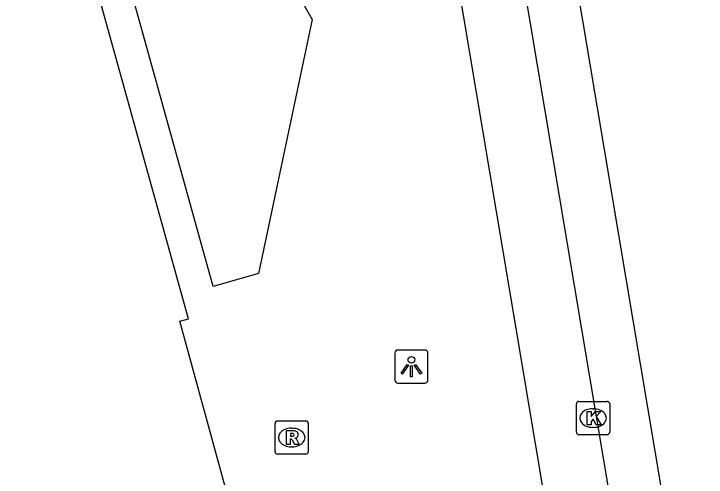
# Model space of a CAD drawing. Extents: x 163686 to 164493, y 382719 to 383870.
# Drawn here: x 164271.39 to 164292.21, y 383256.23 to 383270.16 of the extents above; entities that cross this region are included whole.
import ezdxf

# ---------------------------------------------------------------- set-up
doc = ezdxf.new("R2010")
doc.units = 0
for name, color, linetype in [('IMGEO_Kolk', 7, 'Continuous'), ('IMGEO_Lichtpunt', 7, 'Continuous'), ('IMGEO_Pand', 7, 'Continuous'), ('IMGEO_Rijbaan_lokaal_gesloten', 7, 'Continuous'), ('IMGEO_Rioolput', 7, 'Continuous'), ('IMGEO_Voetpad_open', 7, 'Continuous')]:
    doc.layers.add(name, color=color, linetype=linetype)

msp = doc.modelspace()

# ---------------------------------------------------------------- linework, layer by layer
at = {"layer": 'IMGEO_Kolk'}
for p, q in [((164288.311, 383257.583), (164288.311, 383258.435)), ((164288.386, 383258.509), (164289.238, 383258.509)), ((164289.312, 383258.435), (164289.312, 383257.583)), ((164288.799, 383258.289), (164288.824, 383258.289)), ((164288.822, 383257.729), (164288.797, 383257.729)), ((164289.238, 383257.509), (164288.386, 383257.509))]:
    msp.add_line(p, q, dxfattribs=at)
for points in [[(164288.311, 383257.583), (164288.311, 383258.435)], [(164288.386, 383258.509), (164289.238, 383258.509)], [(164289.312, 383258.435), (164289.312, 383257.583)], [(164288.632, 383258.209), (164288.755, 383258.209), (164288.755, 383258.058), (164288.885, 383258.209), (164289.049, 383258.209), (164288.903, 383258.058), (164289.056, 383257.809), (164288.904, 383257.809), (164288.819, 383257.973), (164288.755, 383257.906), (164288.755, 383257.809), (164288.632, 383257.809), (164288.632, 383258.209)], [(164289.238, 383257.509), (164288.386, 383257.509)]]:
    msp.add_lwpolyline(points, dxfattribs=at)
for centre, start, end in [((164288.388, 383258.433), 91.552, 178.448), ((164288.388, 383258.433), 91.552, 178.448), ((164289.236, 383258.433), 1.552, 88.448), ((164289.236, 383258.433), 1.552, 88.448), ((164288.388, 383257.585), 181.552, 268.448), ((164288.388, 383257.585), 181.552, 268.448), ((164289.236, 383257.585), 271.552, 358.448), ((164289.236, 383257.585), 271.552, 358.448)]:
    msp.add_arc(centre, 0.0765, start, end, dxfattribs=at)
for centre, major_axis, ratio, start_param, end_param in [((164288.798, 383258.009), (-0.387, 0.002), 0.722429, 4.712389, 7.853982), ((164288.823, 383258.009), (-0.39, 0.002), 0.717154, 1.570796, 4.712389)]:
    msp.add_ellipse(centre, major_axis=major_axis, ratio=ratio, start_param=start_param, end_param=end_param, dxfattribs=at)
at = {"layer": 'IMGEO_Lichtpunt'}
for p, q in [((164283.75, 383260.054), (164282.942, 383260.054)), ((164283.75, 383260.054), (164282.942, 383260.054)), ((164282.848, 383259.959), (164282.848, 383259.152)), ((164282.848, 383259.959), (164282.848, 383259.152)), ((164283.844, 383259.152), (164283.844, 383259.959)), ((164283.844, 383259.152), (164283.844, 383259.959)), ((164282.942, 383259.058), (164283.75, 383259.058)), ((164282.942, 383259.058), (164283.75, 383259.058))]:
    msp.add_line(p, q, dxfattribs=at)
for points in [[(164283.222, 383259.623), (164283.261, 383259.595), (164283.073, 383259.333), (164283.035, 383259.36), (164283.222, 383259.623)], [(164283.324, 383259.575), (164283.371, 383259.575), (164283.371, 383259.253), (164283.324, 383259.253), (164283.324, 383259.575)], [(164283.434, 383259.595), (164283.472, 383259.622), (164283.659, 383259.36), (164283.62, 383259.332), (164283.434, 383259.595)]]:
    msp.add_lwpolyline(points, dxfattribs=at)
msp.add_circle((164283.347, 383259.757), 0.0994, dxfattribs=at)
for centre, start, end in [((164282.942, 383259.959), 90, 180), ((164282.942, 383259.959), 90, 180), ((164283.75, 383259.959), 0, 90), ((164283.75, 383259.959), 0, 90), ((164282.942, 383259.152), 180, 270), ((164282.942, 383259.152), 180, 270), ((164283.75, 383259.152), 270, 0), ((164283.75, 383259.152), 270, 360)]:
    msp.add_arc(centre, 0.0946, start, end, dxfattribs=at)
at = {"layer": 'IMGEO_Pand'}
msp.add_lwpolyline([(164278.847, 383251.925), (164276.385, 383260.917), (164276.645, 383260.989), (164267.45, 383294.04), (164266.219, 383293.698)], dxfattribs=at)
at = {"layer": 'IMGEO_Rijbaan_lokaal_gesloten'}
for points in [[(164292.197, 383248.004), (164284.81, 383291.926)], [(164292.214, 383238.421), (164285.83, 383276.449)]]:
    msp.add_lwpolyline(points, dxfattribs=at)
at = {"layer": 'IMGEO_Rioolput'}
for p, q in [((164279.321, 383257.923), (164280.173, 383257.923)), ((164279.246, 383256.997), (164279.246, 383257.849)), ((164279.734, 383257.703), (164279.759, 383257.703)), ((164280.247, 383257.849), (164280.247, 383256.997)), ((164279.757, 383257.143), (164279.732, 383257.143)), ((164280.173, 383256.923), (164279.321, 383256.923))]:
    msp.add_line(p, q, dxfattribs=at)
for points in [[(164279.321, 383257.923), (164280.173, 383257.923)], [(164279.246, 383256.997), (164279.246, 383257.849)], [(164280.247, 383257.849), (164280.247, 383256.997)], [(164279.835, 383257.621), (164279.583, 383257.623), (164279.583, 383257.223)], [(164279.761, 383257.542), (164279.707, 383257.542), (164279.707, 383257.461)], [(164279.583, 383257.223), (164279.707, 383257.223), (164279.707, 383257.385), (164279.718, 383257.385)], [(164279.707, 383257.461), (164279.759, 383257.461)], [(164279.765, 383257.356), (164279.836, 383257.223), (164279.976, 383257.223), (164279.911, 383257.349)], [(164280.173, 383256.923), (164279.321, 383256.923)]]:
    msp.add_lwpolyline(points, dxfattribs=at)
for centre, radius, start, end in [((164279.323, 383257.847), 0.0765, 91.552, 178.448), ((164279.323, 383257.847), 0.0765, 91.552, 178.448), ((164280.171, 383257.847), 0.0765, 1.552, 88.448), ((164280.171, 383257.847), 0.0765, 1.552, 88.448), ((164279.767, 383257.446), 0.0964, 77.0061, 93.1865), ((164279.781, 383257.503), 0.0378, 276.6634, 79.6772), ((164279.834, 383257.511), 0.109, 350.3612, 89.416), ((164279.832, 383257.511), 0.112, 277.5842, 350.9817), ((164279.717, 383257.332), 0.0533, 26.0293, 88.6989), ((164279.743, 383257.65), 0.19, 274.7715, 282.9687), ((164279.816, 383257.296), 0.108, 29.5134, 73.7905), ((164279.323, 383256.999), 0.0765, 181.552, 268.448), ((164279.323, 383256.999), 0.0765, 181.552, 268.448), ((164280.171, 383256.999), 0.0765, 271.552, 358.448), ((164280.171, 383256.999), 0.0765, 271.552, 358.448)]:
    msp.add_arc(centre, radius, start, end, dxfattribs=at)
for centre, major_axis, ratio, start_param, end_param in [((164279.733, 383257.423), (-0.387, 0.002), 0.722429, 4.712389, 7.853982), ((164279.758, 383257.423), (-0.39, 0.002), 0.717154, 1.570796, 4.712389)]:
    msp.add_ellipse(centre, major_axis=major_axis, ratio=ratio, start_param=start_param, end_param=end_param, dxfattribs=at)
at = {"layer": 'IMGEO_Voetpad_open'}
for points in [[(164278.745, 383262.359), (164277.389, 383261.96), (164272.639, 383279.048), (164274.846, 383279.679), (164280.362, 383269.987), (164278.745, 383262.359)], [(164284.507, 383272.513), (164290.661, 383235.896)]]:
    msp.add_lwpolyline(points, dxfattribs=at)

doc.saveas('drawing.dxf')
